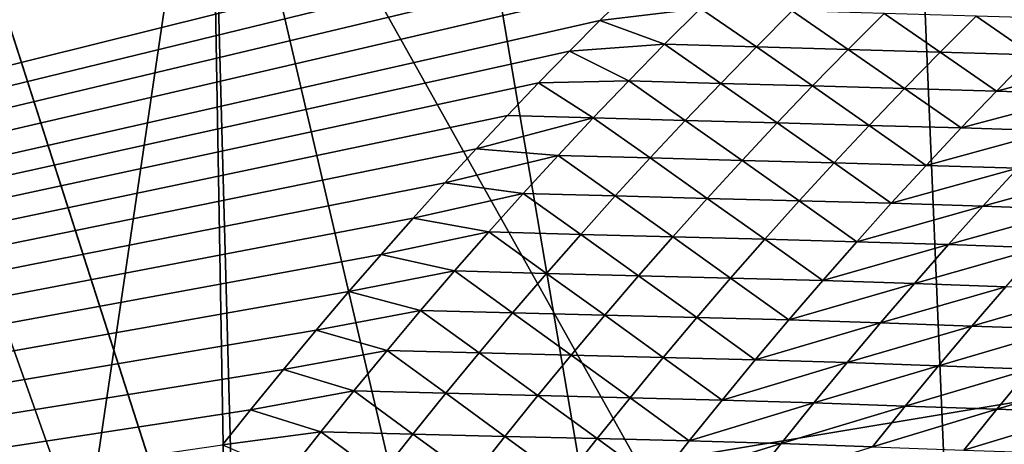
# Model space of a CAD drawing. Header units: metres. Extents: x -150 to 307, y -550 to 84.
# Tile 657 of 1056: x 216.113 to 216.779, y -10.574 to -10.287. Entities that reach past the tile are written whole.
import ezdxf

# ---------------------------------------------------------------- set-up
doc = ezdxf.new("R2010")
doc.units = ezdxf.units.M
doc.layers.add('solid_26006363', color=7, linetype='CONTINUOUS')

msp = doc.modelspace()

# ---------------------------------------------------------------- linework, layer by layer
at = {"layer": 'solid_26006363'}
for points in [[(216.817902, -12.504735, 892.533508), (214.688553, -0.000087, 890.190491), (216.296921, -0.000147, 891.570984)], [(215.350082, -7.9396, 890.961548), (214.688553, -0.000087, 890.190491), (216.817902, -12.504735, 892.533508)], [(216.817902, -12.504735, 892.533508), (216.296921, -0.000147, 891.570984), (217.195801, -0.000178, 892.348938)], [(212.583496, -8.932452, 928.192139), (213.810318, -4.599802, 929.285156), (226.778427, -17.64673, 937.837463)], [(213.810318, -4.599802, 929.285156), (229.176407, -9.081716, 939.973938), (226.778427, -17.64673, 937.837463)], [(215.66008, -7.72686, 932.134583), (219.372223, -14.675209, 934.592712), (218.517365, -7.342853, 934.275696)], [(213.281723, -13.798385, 930.069397), (216.457001, -15.442907, 932.374939), (215.66008, -7.72686, 932.134583)], [(215.66008, -7.72686, 932.134583), (216.457001, -15.442907, 932.374939), (219.372223, -14.675209, 934.592712)], [(215.486176, -8.757753, 891.122925), (215.350082, -7.9396, 890.961548), (216.817902, -12.504735, 892.533508)], [(215.318695, -10.39372, 891.081055), (215.486176, -8.757753, 891.122925), (216.817902, -12.504735, 892.533508)], [(210.618164, -12.745977, 926.441101), (212.583496, -8.932452, 928.192139), (222.933762, -25.20709, 934.411987)], [(212.583496, -8.932452, 928.192139), (226.778427, -17.64673, 937.837463), (222.933762, -25.20709, 934.411987)], [(217.158554, -11.705432, 897.637939), (217.158554, -9.825524, 897.637939), (216.241806, -10.07048, 896.821106)], [(218.083939, -10.330136, 894.907166), (216.241806, -10.07048, 896.821106), (217.158554, -9.825524, 897.637939)], [(216.241806, -10.07048, 896.821106), (215.467926, -10.764429, 896.131592), (215.469208, -15.288159, 896.132751)], [(218.083939, -10.330136, 894.907166), (215.467926, -10.764429, 896.131592), (216.241806, -10.07048, 896.821106)], [(216.304916, -13.685145, 896.877319), (216.241806, -10.07048, 896.821106), (215.469208, -15.288159, 896.132751)], [(216.665695, -11.882341, 897.198792), (217.158554, -11.705432, 897.637939), (216.241806, -10.07048, 896.821106)], [(216.304382, -12.366939, 896.876892), (216.665695, -11.882341, 897.198792), (216.241806, -10.07048, 896.821106)], [(216.304916, -13.685145, 896.877319), (216.304382, -12.366939, 896.876892), (216.241806, -10.07048, 896.821106)], [(216.461258, -11.365605, 893.859497), (216.556137, -11.37573, 893.942932), (217.521378, -10.147556, 894.698792)], [(216.475067, -11.335887, 893.869324), (216.461258, -11.365605, 893.859497), (217.521378, -10.147556, 894.698792)], [(216.488922, -11.306684, 893.879211), (216.475067, -11.335887, 893.869324), (217.521378, -10.147556, 894.698792)], [(216.502838, -11.277966, 893.88916), (216.488922, -11.306684, 893.879211), (217.521378, -10.147556, 894.698792)], [(216.516769, -11.249701, 893.89917), (216.502838, -11.277966, 893.88916), (217.521378, -10.147556, 894.698792)], [(216.530731, -11.221857, 893.909302), (216.516769, -11.249701, 893.89917), (217.521378, -10.147556, 894.698792)], [(216.544678, -11.194404, 893.919434), (216.530731, -11.221857, 893.909302), (217.521378, -10.147556, 894.698792)], [(216.558624, -11.16731, 893.929565), (216.544678, -11.194404, 893.919434), (217.521378, -10.147556, 894.698792)], [(217.521378, -10.147556, 894.698792), (216.556137, -11.37573, 893.942932), (217.648422, -10.658349, 893.49231)], [(216.578415, -11.129676, 893.944031), (216.558624, -11.16731, 893.929565), (217.521378, -10.147556, 894.698792)], [(216.598328, -11.093024, 893.958679), (216.578415, -11.129676, 893.944031), (217.521378, -10.147556, 894.698792)], [(216.618332, -11.057302, 893.973511), (216.598328, -11.093024, 893.958679), (217.521378, -10.147556, 894.698792)], [(216.638367, -11.02246, 893.988403), (216.618332, -11.057302, 893.973511), (217.521378, -10.147556, 894.698792)], [(216.658417, -10.988442, 894.003418), (216.638367, -11.02246, 893.988403), (217.521378, -10.147556, 894.698792)], [(216.678452, -10.955198, 894.018433), (216.658417, -10.988442, 894.003418), (217.521378, -10.147556, 894.698792)], [(216.698425, -10.922676, 894.033508), (216.678452, -10.955198, 894.018433), (217.521378, -10.147556, 894.698792)], [(216.718307, -10.890823, 894.048523), (216.698425, -10.922676, 894.033508), (217.521378, -10.147556, 894.698792)], [(216.738144, -10.859724, 894.063599), (216.718307, -10.890823, 894.048523), (217.521378, -10.147556, 894.698792)], [(216.757965, -10.829466, 894.078735), (216.738144, -10.859724, 894.063599), (217.521378, -10.147556, 894.698792)], [(216.777786, -10.799997, 894.093933), (216.757965, -10.829466, 894.078735), (217.521378, -10.147556, 894.698792)], [(216.797562, -10.771268, 894.109131), (216.777786, -10.799997, 894.093933), (217.521378, -10.147556, 894.698792)], [(213.702957, -10.15324, 892.712891), (213.406845, -10.988365, 892.517029), (216.603516, -10.194345, 895.229065)], [(213.406845, -10.988365, 892.517029), (216.579361, -10.216586, 895.209473), (216.603516, -10.194345, 895.229065)], [(213.406845, -10.988365, 892.517029), (216.554977, -10.239559, 895.189697), (216.579361, -10.216586, 895.209473)], [(213.406845, -10.988365, 892.517029), (216.530304, -10.263311, 895.169739), (216.554977, -10.239559, 895.189697)], [(213.406845, -10.988365, 892.517029), (216.505356, -10.287892, 895.149597), (216.530304, -10.263311, 895.169739)], [(216.573303, -10.279624, 895.09491), (216.530304, -10.263311, 895.169739), (216.505356, -10.287892, 895.149597)], [(216.548981, -10.303921, 895.075317), (216.573303, -10.279624, 895.09491), (216.505356, -10.287892, 895.149597)], [(216.611115, -10.305676, 895.008057), (216.573303, -10.279624, 895.09491), (216.548981, -10.303921, 895.075317)], [(216.611115, -10.305676, 895.008057), (216.635422, -10.281398, 895.027649), (216.573303, -10.279624, 895.09491)], [(216.673248, -10.307432, 894.940796), (216.635422, -10.281398, 895.027649), (216.611115, -10.305676, 895.008057)], [(216.673248, -10.307432, 894.940796), (216.69754, -10.283173, 894.960388), (216.635422, -10.281398, 895.027649)], [(216.735382, -10.309188, 894.873535), (216.69754, -10.283173, 894.960388), (216.673248, -10.307432, 894.940796)], [(216.735382, -10.309188, 894.873535), (216.759659, -10.284947, 894.893127), (216.69754, -10.283173, 894.960388)], [(213.406845, -10.988365, 892.517029), (216.484711, -10.308657, 895.132996), (216.505356, -10.287892, 895.149597)], [(216.548981, -10.303921, 895.075317), (216.505356, -10.287892, 895.149597), (216.484711, -10.308657, 895.132996)], [(216.797516, -10.310944, 894.806274), (216.759659, -10.284947, 894.893127), (216.735382, -10.309188, 894.873535)], [(216.797516, -10.310944, 894.806274), (216.821777, -10.286722, 894.825806), (216.759659, -10.284947, 894.893127)], [(216.524826, -10.32857, 895.055847), (216.548981, -10.303921, 895.075317), (216.484711, -10.308657, 895.132996)], [(216.58699, -10.330307, 894.988647), (216.548981, -10.303921, 895.075317), (216.524826, -10.32857, 895.055847)], [(216.58699, -10.330307, 894.988647), (216.611115, -10.305676, 895.008057), (216.548981, -10.303921, 895.075317)], [(213.406845, -10.988365, 892.517029), (216.463882, -10.330019, 895.116211), (216.484711, -10.308657, 895.132996)], [(216.524826, -10.32857, 895.055847), (216.484711, -10.308657, 895.132996), (216.463882, -10.330019, 895.116211)], [(216.649139, -10.332044, 894.921387), (216.611115, -10.305676, 895.008057), (216.58699, -10.330307, 894.988647)], [(216.649139, -10.332044, 894.921387), (216.673248, -10.307432, 894.940796), (216.611115, -10.305676, 895.008057)], [(216.711288, -10.33378, 894.854126), (216.673248, -10.307432, 894.940796), (216.649139, -10.332044, 894.921387)], [(216.711288, -10.33378, 894.854126), (216.735382, -10.309188, 894.873535), (216.673248, -10.307432, 894.940796)], [(216.773438, -10.335517, 894.786865), (216.735382, -10.309188, 894.873535), (216.711288, -10.33378, 894.854126)], [(216.773438, -10.335517, 894.786865), (216.797516, -10.310944, 894.806274), (216.735382, -10.309188, 894.873535)], [(216.859406, -10.312943, 894.73877), (216.797516, -10.310944, 894.806274), (216.773438, -10.335517, 894.786865)], [(216.835342, -10.337501, 894.719421), (216.859406, -10.312943, 894.73877), (216.773438, -10.335517, 894.786865)], [(213.406845, -10.988365, 892.517029), (216.442902, -10.351936, 895.099426), (216.463882, -10.330019, 895.116211)], [(218.083939, -10.330136, 894.907166), (217.351257, -10.964294, 894.30249), (215.467926, -10.764429, 896.131592)], [(216.500885, -10.35357, 895.036621), (216.463882, -10.330019, 895.116211), (216.442902, -10.351936, 895.099426)], [(216.500885, -10.35357, 895.036621), (216.524826, -10.32857, 895.055847), (216.463882, -10.330019, 895.116211)], [(216.563049, -10.355287, 894.969421), (216.524826, -10.32857, 895.055847), (216.500885, -10.35357, 895.036621)], [(216.563049, -10.355287, 894.969421), (216.58699, -10.330307, 894.988647), (216.524826, -10.32857, 895.055847)], [(216.625214, -10.357004, 894.902161), (216.58699, -10.330307, 894.988647), (216.563049, -10.355287, 894.969421)], [(216.625214, -10.357004, 894.902161), (216.649139, -10.332044, 894.921387), (216.58699, -10.330307, 894.988647)], [(216.687378, -10.358721, 894.8349), (216.649139, -10.332044, 894.921387), (216.625214, -10.357004, 894.902161)], [(216.687378, -10.358721, 894.8349), (216.711288, -10.33378, 894.854126), (216.649139, -10.332044, 894.921387)], [(216.749542, -10.360438, 894.7677), (216.711288, -10.33378, 894.854126), (216.687378, -10.358721, 894.8349)], [(216.749542, -10.360438, 894.7677), (216.773438, -10.335517, 894.786865), (216.711288, -10.33378, 894.854126)], [(216.835342, -10.337501, 894.719421), (216.773438, -10.335517, 894.786865), (216.749542, -10.360438, 894.7677)], [(216.811478, -10.362405, 894.700256), (216.835342, -10.337501, 894.719421), (216.749542, -10.360438, 894.7677)], [(213.406845, -10.988365, 892.517029), (216.421783, -10.374434, 895.08252), (216.442902, -10.351936, 895.099426)], [(216.500885, -10.35357, 895.036621), (216.442902, -10.351936, 895.099426), (216.421783, -10.374434, 895.08252)], [(216.477127, -10.378913, 895.017578), (216.500885, -10.35357, 895.036621), (216.421783, -10.374434, 895.08252)], [(216.539307, -10.38061, 894.950378), (216.500885, -10.35357, 895.036621), (216.477127, -10.378913, 895.017578)], [(216.539307, -10.38061, 894.950378), (216.563049, -10.355287, 894.969421), (216.500885, -10.35357, 895.036621)], [(216.601486, -10.382308, 894.883179), (216.563049, -10.355287, 894.969421), (216.539307, -10.38061, 894.950378)], [(216.601486, -10.382308, 894.883179), (216.625214, -10.357004, 894.902161), (216.563049, -10.355287, 894.969421)], [(216.663666, -10.384006, 894.815918), (216.625214, -10.357004, 894.902161), (216.601486, -10.382308, 894.883179)], [(216.663666, -10.384006, 894.815918), (216.687378, -10.358721, 894.8349), (216.625214, -10.357004, 894.902161)], [(216.725845, -10.385704, 894.748718), (216.687378, -10.358721, 894.8349), (216.663666, -10.384006, 894.815918)], [(216.725845, -10.385704, 894.748718), (216.749542, -10.360438, 894.7677), (216.687378, -10.358721, 894.8349)], [(216.811478, -10.362405, 894.700256), (216.749542, -10.360438, 894.7677), (216.725845, -10.385704, 894.748718)], [(216.787796, -10.387652, 894.681274), (216.811478, -10.362405, 894.700256), (216.725845, -10.385704, 894.748718)], [(213.406845, -10.988365, 892.517029), (216.400497, -10.39755, 895.065491), (216.421783, -10.374434, 895.08252)], [(216.477127, -10.378913, 895.017578), (216.421783, -10.374434, 895.08252), (216.400497, -10.39755, 895.065491)], [(216.453568, -10.404596, 894.998779), (216.477127, -10.378913, 895.017578), (216.400497, -10.39755, 895.065491)], [(216.515762, -10.406274, 894.93158), (216.477127, -10.378913, 895.017578), (216.453568, -10.404596, 894.998779)], [(216.515762, -10.406274, 894.93158), (216.539307, -10.38061, 894.950378), (216.477127, -10.378913, 895.017578)], [(216.577957, -10.407951, 894.864319), (216.539307, -10.38061, 894.950378), (216.515762, -10.406274, 894.93158)], [(216.577957, -10.407951, 894.864319), (216.601486, -10.382308, 894.883179), (216.539307, -10.38061, 894.950378)], [(216.640152, -10.40963, 894.797119), (216.601486, -10.382308, 894.883179), (216.577957, -10.407951, 894.864319)], [(216.640152, -10.40963, 894.797119), (216.663666, -10.384006, 894.815918), (216.601486, -10.382308, 894.883179)], [(216.702347, -10.411308, 894.729919), (216.663666, -10.384006, 894.815918), (216.640152, -10.40963, 894.797119)], [(216.702347, -10.411308, 894.729919), (216.725845, -10.385704, 894.748718), (216.663666, -10.384006, 894.815918)], [(216.787796, -10.387652, 894.681274), (216.725845, -10.385704, 894.748718), (216.702347, -10.411308, 894.729919)], [(216.764313, -10.413239, 894.662537), (216.787796, -10.387652, 894.681274), (216.702347, -10.411308, 894.729919)], [(216.849457, -10.389911, 894.613647), (216.787796, -10.387652, 894.681274), (216.764313, -10.413239, 894.662537)], [(216.825989, -10.415483, 894.59491), (216.849457, -10.389911, 894.613647), (216.764313, -10.413239, 894.662537)], [(215.022369, -11.159272, 890.880432), (215.318695, -10.39372, 891.081055), (216.817902, -12.504735, 892.533508)], [(213.406845, -10.988365, 892.517029), (216.379028, -10.421318, 895.048401), (216.400497, -10.39755, 895.065491)], [(216.453568, -10.404596, 894.998779), (216.400497, -10.39755, 895.065491), (216.379028, -10.421318, 895.048401)], [(216.430222, -10.430615, 894.980164), (216.453568, -10.404596, 894.998779), (216.379028, -10.421318, 895.048401)], [(216.492432, -10.432273, 894.912964), (216.453568, -10.404596, 894.998779), (216.430222, -10.430615, 894.980164)], [(216.492432, -10.432273, 894.912964), (216.515762, -10.406274, 894.93158), (216.453568, -10.404596, 894.998779)], [(216.554642, -10.43393, 894.845764), (216.515762, -10.406274, 894.93158), (216.492432, -10.432273, 894.912964)], [(216.554642, -10.43393, 894.845764), (216.577957, -10.407951, 894.864319), (216.515762, -10.406274, 894.93158)], [(216.616852, -10.435589, 894.778564), (216.577957, -10.407951, 894.864319), (216.554642, -10.43393, 894.845764)], [(216.616852, -10.435589, 894.778564), (216.640152, -10.40963, 894.797119), (216.577957, -10.407951, 894.864319)], [(216.679047, -10.437247, 894.711365), (216.640152, -10.40963, 894.797119), (216.616852, -10.435589, 894.778564)], [(216.679047, -10.437247, 894.711365), (216.702347, -10.411308, 894.729919), (216.640152, -10.40963, 894.797119)], [(216.764313, -10.413239, 894.662537), (216.702347, -10.411308, 894.729919), (216.679047, -10.437247, 894.711365)], [(216.741043, -10.43916, 894.643982), (216.764313, -10.413239, 894.662537), (216.679047, -10.437247, 894.711365)], [(216.825989, -10.415483, 894.59491), (216.764313, -10.413239, 894.662537), (216.741043, -10.43916, 894.643982)], [(216.802734, -10.441388, 894.576355), (216.825989, -10.415483, 894.59491), (216.741043, -10.43916, 894.643982)], [(213.406845, -10.988365, 892.517029), (216.357391, -10.445777, 895.031189), (216.379028, -10.421318, 895.048401)], [(216.430222, -10.430615, 894.980164), (216.379028, -10.421318, 895.048401), (216.357391, -10.445777, 895.031189)], [(216.407074, -10.456965, 894.961731), (216.430222, -10.430615, 894.980164), (216.357391, -10.445777, 895.031189)], [(216.469299, -10.458603, 894.894531), (216.430222, -10.430615, 894.980164), (216.407074, -10.456965, 894.961731)], [(216.469299, -10.458603, 894.894531), (216.492432, -10.432273, 894.912964), (216.430222, -10.430615, 894.980164)], [(216.531525, -10.46024, 894.827332), (216.492432, -10.432273, 894.912964), (216.469299, -10.458603, 894.894531)], [(216.531525, -10.46024, 894.827332), (216.554642, -10.43393, 894.845764), (216.492432, -10.432273, 894.912964)], [(216.593735, -10.461879, 894.760193), (216.554642, -10.43393, 894.845764), (216.531525, -10.46024, 894.827332)], [(216.593735, -10.461879, 894.760193), (216.616852, -10.435589, 894.778564), (216.554642, -10.43393, 894.845764)], [(216.65596, -10.463517, 894.692993), (216.616852, -10.435589, 894.778564), (216.593735, -10.461879, 894.760193)], [(216.65596, -10.463517, 894.692993), (216.679047, -10.437247, 894.711365), (216.616852, -10.435589, 894.778564)], [(216.741043, -10.43916, 894.643982), (216.679047, -10.437247, 894.711365), (216.65596, -10.463517, 894.692993)], [(216.717957, -10.465412, 894.62561), (216.741043, -10.43916, 894.643982), (216.65596, -10.463517, 894.692993)], [(216.802734, -10.441388, 894.576355), (216.741043, -10.43916, 894.643982), (216.717957, -10.465412, 894.62561)], [(216.779694, -10.467624, 894.558044), (216.802734, -10.441388, 894.576355), (216.717957, -10.465412, 894.62561)], [(213.406845, -10.988365, 892.517029), (216.335541, -10.470966, 895.013855), (216.357391, -10.445777, 895.031189)], [(216.407074, -10.456965, 894.961731), (216.357391, -10.445777, 895.031189), (216.335541, -10.470966, 895.013855)], [(216.38414, -10.483643, 894.943542), (216.407074, -10.456965, 894.961731), (216.335541, -10.470966, 895.013855)], [(216.446365, -10.48526, 894.876343), (216.407074, -10.456965, 894.961731), (216.38414, -10.483643, 894.943542)], [(216.446365, -10.48526, 894.876343), (216.469299, -10.458603, 894.894531), (216.407074, -10.456965, 894.961731)], [(216.508606, -10.486877, 894.809204), (216.469299, -10.458603, 894.894531), (216.446365, -10.48526, 894.876343)], [(216.508606, -10.486877, 894.809204), (216.531525, -10.46024, 894.827332), (216.469299, -10.458603, 894.894531)], [(216.570847, -10.488495, 894.742004), (216.531525, -10.46024, 894.827332), (216.508606, -10.486877, 894.809204)], [(216.570847, -10.488495, 894.742004), (216.593735, -10.461879, 894.760193), (216.531525, -10.46024, 894.827332)], [(216.633087, -10.490112, 894.674805), (216.593735, -10.461879, 894.760193), (216.570847, -10.488495, 894.742004)], [(216.633087, -10.490112, 894.674805), (216.65596, -10.463517, 894.692993), (216.593735, -10.461879, 894.760193)], [(216.717957, -10.465412, 894.62561), (216.65596, -10.463517, 894.692993), (216.633087, -10.490112, 894.674805)], [(216.695099, -10.491989, 894.607483), (216.717957, -10.465412, 894.62561), (216.633087, -10.490112, 894.674805)], [(216.779694, -10.467624, 894.558044), (216.717957, -10.465412, 894.62561), (216.695099, -10.491989, 894.607483)], [(216.756851, -10.494185, 894.539917), (216.779694, -10.467624, 894.558044), (216.695099, -10.491989, 894.607483)], [(216.841415, -10.469835, 894.490479), (216.779694, -10.467624, 894.558044), (216.756851, -10.494185, 894.539917)], [(216.818588, -10.496381, 894.472351), (216.841415, -10.469835, 894.490479), (216.756851, -10.494185, 894.539917)], [(213.406845, -10.988365, 892.517029), (216.313507, -10.496886, 894.996399), (216.335541, -10.470966, 895.013855)], [(216.38414, -10.483643, 894.943542), (216.335541, -10.470966, 895.013855), (216.313507, -10.496886, 894.996399)], [(216.36142, -10.510643, 894.925537), (216.38414, -10.483643, 894.943542), (216.313507, -10.496886, 894.996399)], [(216.42366, -10.512239, 894.858398), (216.38414, -10.483643, 894.943542), (216.36142, -10.510643, 894.925537)], [(216.42366, -10.512239, 894.858398), (216.446365, -10.48526, 894.876343), (216.38414, -10.483643, 894.943542)], [(216.485916, -10.513836, 894.791199), (216.446365, -10.48526, 894.876343), (216.42366, -10.512239, 894.858398)], [(216.485916, -10.513836, 894.791199), (216.508606, -10.486877, 894.809204), (216.446365, -10.48526, 894.876343)], [(216.548172, -10.515433, 894.72406), (216.508606, -10.486877, 894.809204), (216.485916, -10.513836, 894.791199)], [(216.548172, -10.515433, 894.72406), (216.570847, -10.488495, 894.742004), (216.508606, -10.486877, 894.809204)], [(216.610413, -10.51703, 894.656921), (216.570847, -10.488495, 894.742004), (216.548172, -10.515433, 894.72406)], [(216.610413, -10.51703, 894.656921), (216.633087, -10.490112, 894.674805), (216.570847, -10.488495, 894.742004)], [(216.695099, -10.491989, 894.607483), (216.633087, -10.490112, 894.674805), (216.610413, -10.51703, 894.656921)], [(213.406845, -10.988365, 892.517029), (216.291367, -10.523482, 894.978943), (216.313507, -10.496886, 894.996399)], [(216.36142, -10.510643, 894.925537), (216.313507, -10.496886, 894.996399), (216.291367, -10.523482, 894.978943)], [(216.672455, -10.518888, 894.589539), (216.695099, -10.491989, 894.607483), (216.610413, -10.51703, 894.656921)], [(216.756851, -10.494185, 894.539917), (216.695099, -10.491989, 894.607483), (216.672455, -10.518888, 894.589539)], [(216.734222, -10.521068, 894.522034), (216.756851, -10.494185, 894.539917), (216.672455, -10.518888, 894.589539)], [(216.818588, -10.496381, 894.472351), (216.756851, -10.494185, 894.539917), (216.734222, -10.521068, 894.522034)], [(216.79599, -10.523247, 894.454468), (216.818588, -10.496381, 894.472351), (216.734222, -10.521068, 894.522034)], [(216.338913, -10.537961, 894.907776), (216.36142, -10.510643, 894.925537), (216.291367, -10.523482, 894.978943)], [(216.401169, -10.539537, 894.840637), (216.36142, -10.510643, 894.925537), (216.338913, -10.537961, 894.907776)], [(216.401169, -10.539537, 894.840637), (216.42366, -10.512239, 894.858398), (216.36142, -10.510643, 894.925537)], [(216.46344, -10.541113, 894.773499), (216.42366, -10.512239, 894.858398), (216.401169, -10.539537, 894.840637)], [(216.46344, -10.541113, 894.773499), (216.485916, -10.513836, 894.791199), (216.42366, -10.512239, 894.858398)], [(216.525696, -10.542689, 894.70636), (216.485916, -10.513836, 894.791199), (216.46344, -10.541113, 894.773499)], [(216.525696, -10.542689, 894.70636), (216.548172, -10.515433, 894.72406), (216.485916, -10.513836, 894.791199)], [(216.587967, -10.544266, 894.63916), (216.548172, -10.515433, 894.72406), (216.525696, -10.542689, 894.70636)], [(216.587967, -10.544266, 894.63916), (216.610413, -10.51703, 894.656921), (216.548172, -10.515433, 894.72406)], [(216.672455, -10.518888, 894.589539), (216.610413, -10.51703, 894.656921), (216.587967, -10.544266, 894.63916)], [(213.406845, -10.988365, 892.517029), (216.269119, -10.550793, 894.961426), (216.291367, -10.523482, 894.978943)], [(216.338913, -10.537961, 894.907776), (216.291367, -10.523482, 894.978943), (216.269119, -10.550793, 894.961426)], [(216.650024, -10.546104, 894.571838), (216.672455, -10.518888, 894.589539), (216.587967, -10.544266, 894.63916)], [(216.734222, -10.521068, 894.522034), (216.672455, -10.518888, 894.589539), (216.650024, -10.546104, 894.571838)], [(216.711807, -10.548267, 894.504333), (216.734222, -10.521068, 894.522034), (216.650024, -10.546104, 894.571838)], [(216.79599, -10.523247, 894.454468), (216.734222, -10.521068, 894.522034), (216.711807, -10.548267, 894.504333)], [(216.77359, -10.550429, 894.436829), (216.79599, -10.523247, 894.454468), (216.711807, -10.548267, 894.504333)], [(216.857742, -10.525425, 894.386902), (216.79599, -10.523247, 894.454468), (216.77359, -10.550429, 894.436829)], [(216.835373, -10.55259, 894.369263), (216.857742, -10.525425, 894.386902), (216.77359, -10.550429, 894.436829)], [(216.31662, -10.565594, 894.890259), (216.338913, -10.537961, 894.907776), (216.269119, -10.550793, 894.961426)], [(216.378906, -10.567148, 894.82312), (216.338913, -10.537961, 894.907776), (216.31662, -10.565594, 894.890259)], [(216.378906, -10.567148, 894.82312), (216.401169, -10.539537, 894.840637), (216.338913, -10.537961, 894.907776)], [(216.441177, -10.568704, 894.755981), (216.401169, -10.539537, 894.840637), (216.378906, -10.567148, 894.82312)], [(216.441177, -10.568704, 894.755981), (216.46344, -10.541113, 894.773499), (216.401169, -10.539537, 894.840637)], [(216.503464, -10.570258, 894.688843), (216.46344, -10.541113, 894.773499), (216.441177, -10.568704, 894.755981)], [(216.503464, -10.570258, 894.688843), (216.525696, -10.542689, 894.70636), (216.46344, -10.541113, 894.773499)], [(216.565735, -10.571814, 894.621704), (216.525696, -10.542689, 894.70636), (216.503464, -10.570258, 894.688843)], [(216.565735, -10.571814, 894.621704), (216.587967, -10.544266, 894.63916), (216.525696, -10.542689, 894.70636)], [(216.650024, -10.546104, 894.571838), (216.587967, -10.544266, 894.63916), (216.565735, -10.571814, 894.621704)], [(216.627808, -10.573633, 894.554382), (216.650024, -10.546104, 894.571838), (216.565735, -10.571814, 894.621704)], [(216.711807, -10.548267, 894.504333), (216.650024, -10.546104, 894.571838), (216.627808, -10.573633, 894.554382)], [(216.689621, -10.575779, 894.486877), (216.711807, -10.548267, 894.504333), (216.627808, -10.573633, 894.554382)], [(216.77359, -10.550429, 894.436829), (216.711807, -10.548267, 894.504333), (216.689621, -10.575779, 894.486877)], [(216.751419, -10.577924, 894.419373), (216.77359, -10.550429, 894.436829), (216.689621, -10.575779, 894.486877)], [(216.835373, -10.55259, 894.369263), (216.77359, -10.550429, 894.436829), (216.751419, -10.577924, 894.419373)], [(213.406845, -10.988365, 892.517029), (216.250168, -10.574492, 894.946533), (216.269119, -10.550793, 894.961426)], [(216.31662, -10.565594, 894.890259), (216.269119, -10.550793, 894.961426), (216.250168, -10.574492, 894.946533)], [(216.813232, -10.580068, 894.351868), (216.835373, -10.55259, 894.369263), (216.751419, -10.577924, 894.419373)], [(216.294571, -10.593535, 894.872925), (216.31662, -10.565594, 894.890259), (216.250168, -10.574492, 894.946533)], [(216.356857, -10.595069, 894.805786), (216.31662, -10.565594, 894.890259), (216.294571, -10.593535, 894.872925)], [(216.356857, -10.595069, 894.805786), (216.378906, -10.567148, 894.82312), (216.31662, -10.565594, 894.890259)], [(216.419159, -10.596602, 894.738708), (216.378906, -10.567148, 894.82312), (216.356857, -10.595069, 894.805786)], [(216.419159, -10.596602, 894.738708), (216.441177, -10.568704, 894.755981), (216.378906, -10.567148, 894.82312)], [(216.481445, -10.598137, 894.67157), (216.441177, -10.568704, 894.755981), (216.419159, -10.596602, 894.738708)], [(216.481445, -10.598137, 894.67157), (216.503464, -10.570258, 894.688843), (216.441177, -10.568704, 894.755981)], [(216.543747, -10.59967, 894.604431), (216.503464, -10.570258, 894.688843), (216.481445, -10.598137, 894.67157)], [(216.543747, -10.59967, 894.604431), (216.565735, -10.571814, 894.621704), (216.503464, -10.570258, 894.688843)], [(216.627808, -10.573633, 894.554382), (216.565735, -10.571814, 894.621704), (216.543747, -10.59967, 894.604431)], [(216.60582, -10.601471, 894.537109), (216.627808, -10.573633, 894.554382), (216.543747, -10.59967, 894.604431)], [(216.689621, -10.575779, 894.486877), (216.627808, -10.573633, 894.554382), (216.60582, -10.601471, 894.537109)]]:
    msp.add_3dface(points, dxfattribs=at)

doc.saveas('drawing.dxf')
